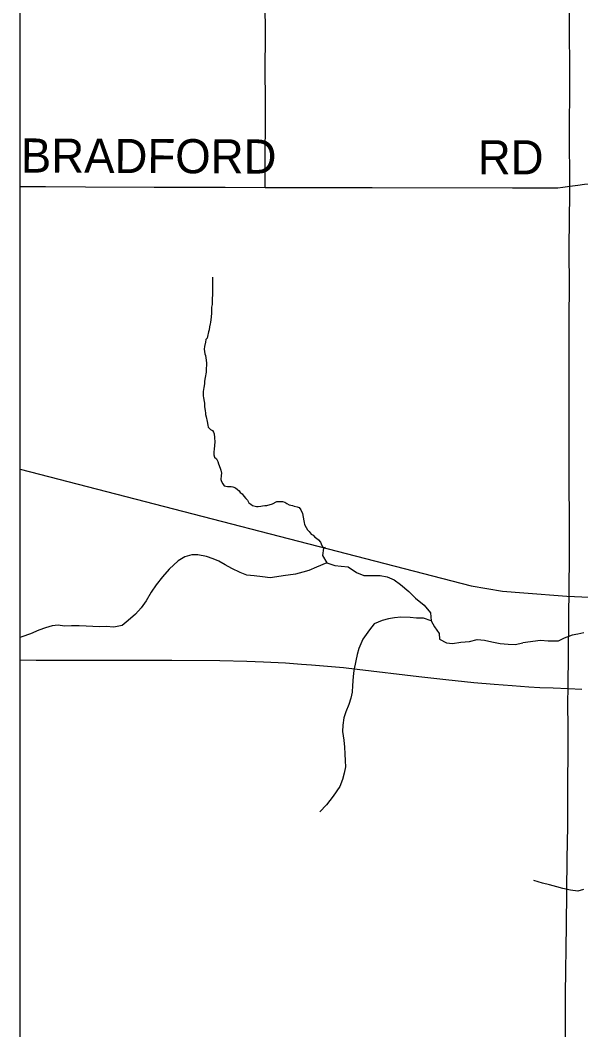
# Model space of a CAD drawing. Extents: x -87 to 2145, y -2128 to 440.
# Drawn here: x -21.62 to 3.07, y -1200.4 to -1155.99 of the extents above; entities that cross this region are included whole.
import ezdxf

# ---------------------------------------------------------------- set-up
doc = ezdxf.new("R2010")
doc.units = 0
for name, color, linetype in [('GM_X_County_Road', 7, 'Continuous'), ('GM_X_County_Road_Text', 7, 'Continuous'), ('GM_X_Minor_River', 7, 'Continuous'), ('GM_X_Rail_Line', 7, 'Continuous'), ('GM_X_Township_Road', 7, 'Continuous'), ('GM_X_US_Route', 7, 'Continuous'), ('SC_Scratch1', 7, 'Continuous')]:
    doc.layers.add(name, color=color, linetype=linetype)

msp = doc.modelspace()

# ---------------------------------------------------------------- linework, layer by layer
at = {"layer": 'GM_X_County_Road'}
for points in [[(2.587, -1163.297), (2.59, -1163.119), (2.566, -1161.09), (2.572, -1160.335), (2.578, -1159.417), (2.578, -1158.317), (2.576, -1156.235), (2.572, -1153.824), (2.574, -1152.971), (2.571, -1152.102), (2.566, -1150.924), (2.574, -1150.072), (2.593, -1147.632), (2.629, -1144.434), (2.63, -1144.327), (2.626, -1144.289), (2.628, -1143.668), (2.638, -1143.143), (2.647, -1141.629)], [(-21.617, -1163.303), (-20.5, -1163.308), (-18.745, -1163.321), (-15.712, -1163.331), (-12.597, -1163.339), (-10.833, -1163.353)], [(-10.833, -1163.353), (-7.35, -1163.353), (-6.119, -1163.355), (0.064, -1163.361), (1.544, -1163.367), (1.861, -1163.367), (2.054, -1163.362), (2.274, -1163.34), (2.587, -1163.297)], [(2.508, -1185.389), (2.51, -1185.271), (2.514, -1185.058), (2.522, -1184.108), (2.546, -1182.126), (2.557, -1181.127), (2.57, -1179.459), (2.57, -1178.328), (2.563, -1177.573), (2.56, -1176.737), (2.562, -1174.44), (2.56, -1173.21), (2.561, -1171.291), (2.562, -1169.109), (2.564, -1167.666), (2.562, -1166.157), (2.57, -1164.615), (2.579, -1163.779), (2.587, -1163.297)], [(2.587, -1163.297), (2.939, -1163.246), (3.233, -1163.211), (3.725, -1163.172), (4.102, -1163.153), (4.25, -1163.148), (4.775, -1163.147), (5.84, -1163.145), (7.677, -1163.13), (9.284, -1163.126), (11.86, -1163.107), (13.631, -1163.098), (15.533, -1163.085), (16.878, -1163.077), (18.599, -1163.065), (20.945, -1163.063), (21.78, -1163.055), (23.075, -1163.055), (25.075, -1163.038), (26.829, -1163.032), (28.921, -1163.035)], [(2.402, -1203.264), (2.402, -1203.242), (2.394, -1200.852), (2.388, -1199.683), (2.389, -1199.192), (2.393, -1198.818), (2.44, -1195.798), (2.472, -1192.879), (2.491, -1191.436), (2.497, -1190.304), (2.501, -1189.435), (2.507, -1188.271), (2.508, -1187.188), (2.497, -1185.974), (2.508, -1185.389)]]:
    msp.add_lwpolyline(points, dxfattribs=at)
at = {"layer": 'GM_X_Minor_River'}
for points in [[(-13.145, -1167.291), (-13.155, -1167.702), (-13.148, -1167.832), (-13.152, -1167.993), (-13.144, -1168.063), (-13.158, -1168.243), (-13.164, -1168.503), (-13.187, -1168.613), (-13.193, -1168.873), (-13.207, -1169.043), (-13.233, -1169.283), (-13.255, -1169.353), (-13.278, -1169.482), (-13.291, -1169.612), (-13.323, -1169.692), (-13.368, -1169.901), (-13.389, -1169.971), (-13.441, -1170.04), (-13.464, -1170.149), (-13.498, -1170.339), (-13.511, -1170.459), (-13.486, -1170.67), (-13.458, -1170.741), (-13.433, -1170.952), (-13.416, -1171.072), (-13.417, -1171.142), (-13.422, -1171.343), (-13.435, -1171.473), (-13.471, -1171.702), (-13.495, -1171.862), (-13.508, -1171.992), (-13.532, -1172.152), (-13.566, -1172.331), (-13.558, -1172.441), (-13.56, -1172.512), (-13.542, -1172.602), (-13.516, -1172.763), (-13.498, -1172.844), (-13.502, -1173.004), (-13.493, -1173.074), (-13.476, -1173.175), (-13.458, -1173.255), (-13.45, -1173.336), (-13.422, -1173.437), (-13.377, -1173.648), (-13.35, -1173.799), (-13.343, -1173.889), (-13.235, -1173.992), (-13.146, -1174.044), (-13.108, -1174.116), (-13.079, -1174.186), (-13.063, -1174.347), (-13.048, -1174.548), (-13.061, -1174.688), (-13.076, -1174.878), (-13.088, -1174.958), (-13.091, -1175.108), (-13.054, -1175.209), (-12.975, -1175.291), (-12.908, -1175.403), (-12.88, -1175.504), (-12.805, -1175.696), (-12.777, -1175.787), (-12.76, -1175.917), (-12.772, -1176.017), (-12.777, -1176.188), (-12.749, -1176.288), (-12.691, -1176.39), (-12.633, -1176.472), (-12.493, -1176.495), (-12.413, -1176.497), (-12.323, -1176.499), (-12.254, -1176.511), (-12.134, -1176.554), (-12.046, -1176.636), (-11.968, -1176.698), (-11.929, -1176.769), (-11.85, -1176.821), (-11.763, -1176.933), (-11.685, -1177.025), (-11.607, -1177.107), (-11.549, -1177.219), (-11.461, -1177.281), (-11.392, -1177.333), (-11.213, -1177.387), (-11.133, -1177.389), (-11.022, -1177.362), (-10.952, -1177.354), (-10.841, -1177.336), (-10.761, -1177.338), (-10.509, -1177.264), (-10.317, -1177.169), (-10.186, -1177.162), (-10.066, -1177.165), (-9.967, -1177.197), (-9.878, -1177.249), (-9.769, -1177.302), (-9.63, -1177.345), (-9.55, -1177.367), (-9.421, -1177.391), (-9.332, -1177.433)], [(-9.332, -1177.433), (-9.264, -1177.525), (-9.188, -1177.687), (-9.152, -1177.858), (-9.135, -1178.009), (-9.117, -1178.079), (-9.099, -1178.17), (-9.022, -1178.312), (-8.964, -1178.403), (-8.896, -1178.485), (-8.799, -1178.598), (-8.71, -1178.65), (-8.642, -1178.732), (-8.573, -1178.774), (-8.484, -1178.846), (-8.387, -1178.948), (-8.368, -1179.029), (-8.321, -1179.12), (-8.262, -1179.192), (-8.182, -1179.184)], [(-8.182, -1179.184), (-8.266, -1179.21), (-8.313, -1179.54), (-8.108, -1179.854), (-7.76, -1179.981), (-7.491, -1180.006), (-7.181, -1180.042), (-6.805, -1180.28), (-6.487, -1180.416), (-6.097, -1180.414), (-5.766, -1180.41), (-5.457, -1180.476), (-5.149, -1180.602), (-4.873, -1180.818), (-4.498, -1181.125), (-4.204, -1181.421), (-3.829, -1181.719), (-3.545, -1182.065), (-3.522, -1182.405), (-3.376, -1182.668), (-3.172, -1182.963), (-3.147, -1183.213), (-2.849, -1183.379), (-2.58, -1183.404), (-2.208, -1183.352), (-1.837, -1183.319), (-1.495, -1183.236), (-1.175, -1183.262), (-0.856, -1183.338), (-0.477, -1183.406), (-0.137, -1183.442), (0.183, -1183.449), (0.515, -1183.385)], [(-8.108, -1179.854), (-8.573, -1180.055), (-8.906, -1180.198), (-9.168, -1180.273), (-9.5, -1180.357), (-10.032, -1180.436), (-10.313, -1180.481), (-10.614, -1180.515), (-10.944, -1180.479), (-11.314, -1180.431), (-11.643, -1180.395), (-11.932, -1180.289), (-12.299, -1180.112), (-12.596, -1179.946), (-12.863, -1179.791), (-13.122, -1179.685), (-13.42, -1179.58), (-13.789, -1179.502), (-14.06, -1179.507), (-14.362, -1179.601), (-14.655, -1179.776), (-15.053, -1180.138), (-15.35, -1180.482), (-15.627, -1180.827), (-15.843, -1181.153), (-16.071, -1181.529), (-16.297, -1181.835), (-16.533, -1182.12), (-16.869, -1182.394), (-17.123, -1182.609), (-17.495, -1182.692), (-17.835, -1182.655), (-18.125, -1182.669), (-18.416, -1182.664), (-18.706, -1182.648), (-19.016, -1182.632), (-19.356, -1182.625), (-19.667, -1182.639), (-19.947, -1182.604), (-20.207, -1182.629), (-20.5, -1182.723), (-20.802, -1182.827), (-21.165, -1182.98), (-21.538, -1183.113), (-21.617, -1183.139)], [(-3.522, -1182.405), (-3.86, -1182.299), (-4.16, -1182.293), (-4.44, -1182.267), (-4.85, -1182.249), (-5.141, -1182.284), (-5.403, -1182.328), (-5.684, -1182.403), (-6.028, -1182.546), (-6.233, -1182.802), (-6.531, -1183.217), (-6.709, -1183.624), (-6.774, -1183.893), (-6.84, -1184.171), (-6.928, -1184.59), (-6.953, -1184.86), (-6.981, -1185.249), (-6.996, -1185.549), (-7.052, -1185.818), (-7.147, -1186.087), (-7.283, -1186.414), (-7.369, -1186.683), (-7.415, -1187.002), (-7.42, -1187.272), (-7.367, -1187.653), (-7.334, -1187.974), (-7.319, -1188.265), (-7.305, -1188.565), (-7.3, -1188.835), (-7.345, -1189.115), (-7.431, -1189.393), (-7.547, -1189.701), (-7.836, -1190.126), (-8.133, -1190.51), (-8.419, -1190.805)], [(3.198, -1182.938), (2.936, -1182.994), (2.685, -1183.04), (2.332, -1183.174), (2.069, -1183.3), (1.628, -1183.303), (1.288, -1183.277), (0.515, -1183.385)], [(3.19, -1194.233), (2.938, -1194.299), (2.618, -1194.263), (2.269, -1194.177), (2.009, -1194.113), (1.69, -1194.017), (1.381, -1193.942), (0.992, -1193.825)]]:
    msp.add_lwpolyline(points, dxfattribs=at)
at = {"layer": 'GM_X_Rail_Line'}
msp.add_lwpolyline([(-21.617, -1175.743), (-1.755, -1180.871), (-0.387, -1181.11), (0.552, -1181.183), (2.455, -1181.333), (4.116, -1181.404), (16.832, -1180.845), (18.928, -1180.764), (20.623, -1180.635), (21.872, -1180.65), (22.21, -1180.696), (27.143, -1180.542), (29.389, -1180.378), (32.123, -1180.05), (32.645, -1179.993)], dxfattribs=at)
at = {"layer": 'GM_X_Township_Road'}
msp.add_lwpolyline([(-10.833, -1163.353), (-10.832, -1163.194), (-10.828, -1161.816), (-10.822, -1160.635), (-10.821, -1160.028), (-10.831, -1157.668), (-10.815, -1157.176), (-10.809, -1156.667), (-10.817, -1156.191), (-10.822, -1156.027), (-10.828, -1155.831), (-10.832, -1155.537), (-10.842, -1153.377), (-10.837, -1152.804), (-10.831, -1152.18), (-10.823, -1151.351), (-10.812, -1149.941), (-10.804, -1149.253), (-10.802, -1149.024), (-10.786, -1147.685), (-10.782, -1145.882), (-10.779, -1144.408), (-10.782, -1144.185)], dxfattribs=at)
at = {"layer": 'GM_X_US_Route'}
msp.add_lwpolyline([(-21.617, -1184.132), (-20.909, -1184.135), (-18.481, -1184.146), (-16.234, -1184.139), (-14.937, -1184.148), (-12.821, -1184.161), (-11.634, -1184.181), (-10.905, -1184.212), (-9.935, -1184.263), (-9.23, -1184.31), (-8.789, -1184.347), (-7.383, -1184.47), (-6.779, -1184.536), (-4.059, -1184.859), (-2.869, -1184.994), (-1.645, -1185.117), (-0.748, -1185.203), (0.038, -1185.257), (0.784, -1185.312), (1.263, -1185.338), (1.849, -1185.36), (2.508, -1185.389), (3.117, -1185.416)], dxfattribs=at)
at = {"layer": 'SC_Scratch1'}
msp.add_lwpolyline([(-21.617, -825.188), (230.183, -825.188), (230.183, -1245.188), (-21.617, -1245.188)], close=True, dxfattribs=at)

# ---------------------------------------------------------------- texts
at = {"layer": 'GM_X_County_Road_Text'}
for s, rotation, p in [('BRADFORD', 359.7486, (-21.59, -1162.692)), ('RD', 0, (-1.469, -1162.771))]:
    msp.add_text(s, height=1.5, rotation=rotation, dxfattribs=at).set_placement(p)

doc.saveas('drawing.dxf')
